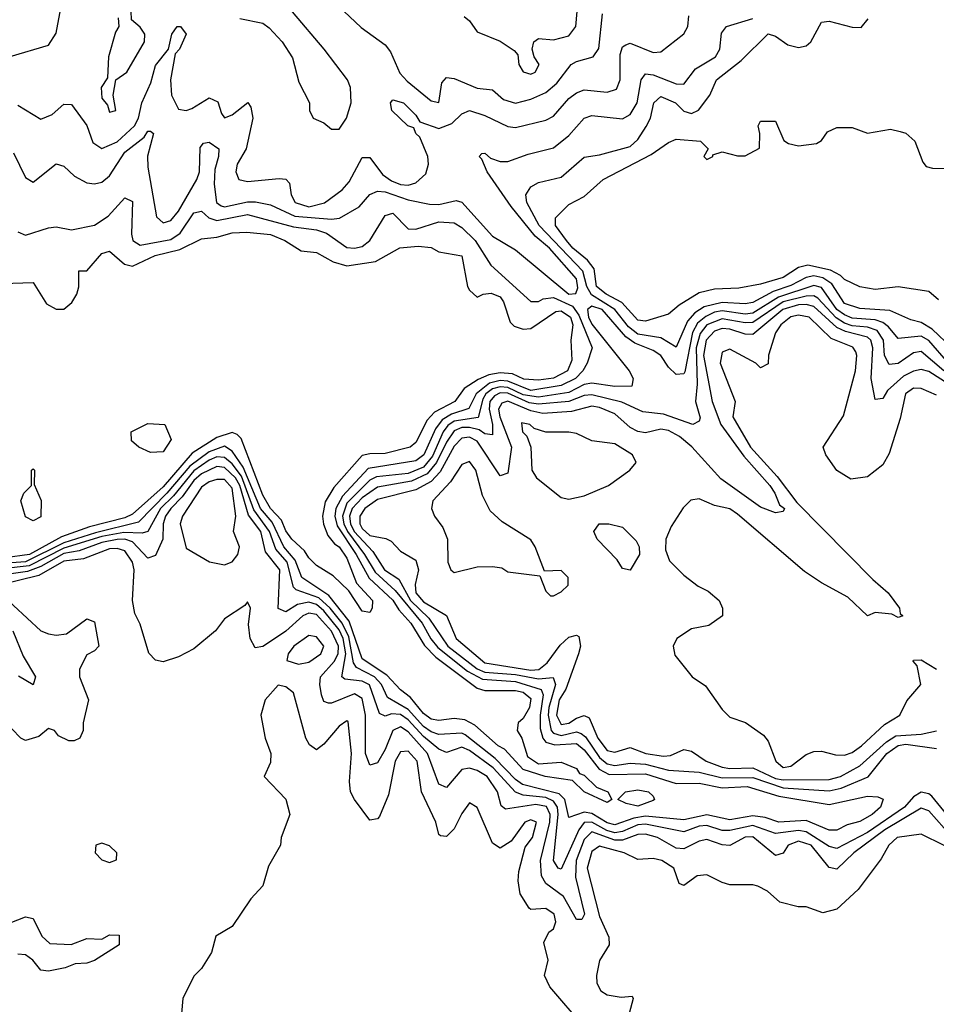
# Model space of a CAD drawing. Header units: inches. Extents: x 2380053 to 2584298, y 380219 to 546618.
# Tile 362 of 656: x 2551835 to 2554230, y 395314 to 397887. Entities that reach past the tile are written whole.
import ezdxf

# ---------------------------------------------------------------- set-up
doc = ezdxf.new("R2010")
doc.units = ezdxf.units.IN
doc.header["$MEASUREMENT"] = 0
doc.layers.add('C5359', color=7, linetype='Continuous')

msp = doc.modelspace()

# ---------------------------------------------------------------- linework, layer by layer
at = {"layer": 'C5359', "color": 2}
for points, elevation in [([(2551810, 397791), (2551910, 397821), (2551930, 397852), (2551942.7, 397917.3)], 22), ([(2551830, 397663.8), (2551890, 397627.3), (2551920.1, 397639.9), (2551950, 397666.8), (2551970, 397666), (2552010, 397610.8), (2552026.5, 397566.5), (2552050, 397550.4), (2552090, 397567.9), (2552135, 397610), (2552145.3, 397630), (2552154.2, 397670), (2552177.3, 397722.7), (2552190, 397767.3), (2552223.6, 397810), (2552232.3, 397850), (2552246, 397870), (2552254.8, 397870), (2552270.3, 397850), (2552252.2, 397810), (2552241.4, 397798.6), (2552228.8, 397730), (2552231.7, 397690), (2552250, 397653.4), (2552270, 397650.4), (2552284.4, 397655.6), (2552330, 397682.8), (2552352.8, 397672.8), (2552362, 397642), (2552370, 397631.3), (2552390, 397638.8), (2552430.9, 397670.9), (2552438.8, 397658.8), (2552444, 397630), (2552426.7, 397550), (2552403.1, 397510), (2552399.3, 397490), (2552407.3, 397470), (2552430, 397464.9), (2552512.7, 397472.7), (2552530.5, 397470.5), (2552539.9, 397459.9), (2552544.2, 397430), (2552554.4, 397410), (2552590, 397398.4), (2552631.5, 397408.5), (2552677.3, 397442.7), (2552696, 397464), (2552730, 397527.3), (2552750, 397527.7), (2552783.2, 397483.2), (2552806.2, 397466.2), (2552830, 397456.8), (2552850, 397455), (2552870, 397461.3), (2552895.8, 397484.2), (2552902.8, 397510), (2552900.9, 397530), (2552880.7, 397580.7), (2552869.6, 397590), (2552864.5, 397604.5), (2552849.4, 397610), (2552807.3, 397650), (2552804, 397670), (2552810, 397678), (2552838, 397670), (2552870, 397638), (2552880.5, 397620.5), (2552930, 397603), (2552964.2, 397615.8), (2552990, 397641.6), (2553010, 397650.3), (2553050, 397636.9), (2553110, 397608), (2553130, 397606), (2553210, 397624.9), (2553230, 397635.5), (2553270, 397681.6), (2553290, 397696.4), (2553310, 397704.4), (2553370, 397698.4), (2553394, 397706), (2553404.2, 397730), (2553403.8, 397796.2), (2553410, 397816.3), (2553418.3, 397821.7), (2553430, 397826.4), (2553490, 397801.3), (2553510, 397803.8), (2553570, 397850.8), (2553580.7, 397870), (2553582.9, 397897.1)], 18), ([(2552092, 397892), (2552094, 397870), (2552085.4, 397854.6), (2552067.3, 397790), (2552064.7, 397735.3), (2552047.7, 397710), (2552050, 397682), (2552064, 397664), (2552070, 397646), (2552086, 397650), (2552079, 397690), (2552086, 397730), (2552115.3, 397750), (2552161.2, 397830), (2552162, 397850), (2552150, 397868), (2552127.3, 397887.3), (2552126, 397910)], 22), ([(2552410, 397890.7), (2552470, 397878), (2552486.4, 397866.4), (2552521, 397830), (2552547.9, 397787.9), (2552564.5, 397724.5), (2552592, 397670), (2552592, 397650), (2552602, 397630), (2552630, 397618), (2552650, 397601), (2552670, 397601), (2552689.2, 397630), (2552700.9, 397670), (2552699.5, 397710), (2552691.4, 397730), (2552630.8, 397810.8), (2552547.7, 397907.7)], 22), ([(2552681.6, 397910), (2552727.2, 397867.2), (2552790, 397822), (2552803.8, 397803.8), (2552828.1, 397748.1), (2552847.1, 397727.1), (2552910, 397675.8), (2552930, 397671.3), (2552938, 397722), (2552950, 397736.4), (2552970, 397733.7), (2553030, 397708.5), (2553070, 397704), (2553099, 397679), (2553130, 397668.9), (2553170, 397679.5), (2553210, 397697.4), (2553238.1, 397721.8), (2553276, 397770), (2553290, 397778.4), (2553333.2, 397790), (2553347.7, 397812.3), (2553357.6, 397902.4)], 22), ([(2552995.9, 397895.9), (2553010, 397884.7), (2553030, 397856), (2553090, 397831), (2553126.8, 397806.8), (2553136, 397796), (2553138.8, 397770), (2553150, 397751.3), (2553170, 397745.5), (2553182, 397750), (2553192.3, 397770), (2553179, 397790), (2553174, 397810), (2553178, 397830), (2553190, 397838), (2553230, 397834.4), (2553270, 397844.9), (2553287.6, 397870), (2553291.4, 397908.6)], 26), ([(2551819.1, 397539.1), (2551850, 397474.8), (2551870, 397462.8), (2551930, 397511), (2551950, 397504.7), (2551978.5, 397478.5), (2552010, 397461), (2552030, 397458.8), (2552050, 397462.8), (2552070, 397479.1), (2552110, 397540.9), (2552159.8, 397580.2), (2552170, 397596.3), (2552176.3, 397596.3), (2552184.7, 397590), (2552168.8, 397531.1), (2552170, 397502), (2552192.5, 397372.5), (2552210, 397356.3), (2552230, 397363.1), (2552250, 397386.7), (2552297.4, 397470), (2552304.4, 397490), (2552306.5, 397553.5), (2552315.5, 397564.5), (2552330, 397567.7), (2552355.5, 397550), (2552354.6, 397530), (2552344.4, 397495.6), (2552342.8, 397457.2), (2552349.2, 397410), (2552361.4, 397401.4), (2552370, 397398), (2552430, 397411.3), (2552451.4, 397411.5), (2552490, 397403.6), (2552553.6, 397373.6), (2552650, 397365.8), (2552670.9, 397369.1), (2552722, 397398), (2552750, 397430.4), (2552770, 397439.6), (2552790, 397437.8), (2552850, 397416.5), (2552905.4, 397405.4), (2552930, 397404.4), (2552974.9, 397414.9), (2552990, 397410.7), (2553070, 397322), (2553130, 397286.4), (2553270, 397170.3), (2553288.1, 397171.9), (2553293.6, 397186.4), (2553289.8, 397210), (2553219.3, 397290), (2553182.1, 397322.1), (2553119.4, 397399.4), (2553056.2, 397490), (2553042.7, 397522.7), (2553035.3, 397530), (2553042, 397538), (2553050, 397538.8), (2553065.2, 397525.2), (2553090, 397517.1), (2553110, 397517.1), (2553163.7, 397536.3), (2553230, 397552.4), (2553270, 397584.4), (2553310, 397630.4), (2553330, 397637), (2553410, 397628), (2553430, 397639.3), (2553448.3, 397670), (2553458.9, 397730), (2553470, 397746), (2553490, 397743.1), (2553550, 397719.5), (2553570, 397719.3), (2553600.8, 397759.2), (2553653, 397790), (2553664, 397810), (2553668.2, 397851.8), (2553681.2, 397870), (2553750, 397890.2)], 14), ([(2554270, 397029.7), (2554218.9, 397078.9), (2554190, 397096), (2554163, 397103), (2554107.9, 397127.9), (2554030, 397133.1), (2553990, 397145.8), (2553956.8, 397196.8), (2553932.9, 397212.9), (2553910, 397218.1), (2553890, 397214.1), (2553850, 397193), (2553803.3, 397176.7), (2553750, 397148.4), (2553730, 397144.7), (2553670, 397148.7), (2553622.9, 397137.1), (2553598.6, 397121.4), (2553580.1, 397099.9), (2553550, 397031.8), (2553510, 397056.1), (2553450, 397065.9), (2553425.2, 397085.2), (2553389.8, 397130), (2553328.6, 397168.6), (2553316.9, 397190), (2553306, 397230), (2553192.4, 397350), (2553159.7, 397410), (2553157, 397430), (2553170, 397450.7), (2553190, 397462), (2553250, 397475.8), (2553310, 397528.5), (2553350, 397534.4), (2553430, 397556), (2553450, 397574.4), (2553471.6, 397608.4), (2553482.6, 397630), (2553491.6, 397670), (2553510, 397686.7), (2553548.2, 397670), (2553570, 397648.8), (2553590, 397642.6), (2553608.6, 397651.4), (2553637.6, 397690), (2553655.1, 397730), (2553719.5, 397780.5), (2553790, 397850.6), (2553810, 397844), (2553842, 397822), (2553870, 397814.4), (2553890, 397819.3), (2553902, 397830), (2553930, 397881), (2553950, 397884), (2554010, 397868), (2554033.3, 397866.7), (2554051.8, 397890)], 10), ([(2554235.6, 397155.6), (2554210, 397177), (2554130, 397189.7), (2554070, 397182.4), (2554030, 397189.6), (2553990, 397208.2), (2553979.1, 397219.1), (2553953, 397233), (2553894.4, 397245.6), (2553870, 397239.8), (2553830, 397213.5), (2553770, 397196), (2553713.9, 397186.1), (2553650, 397183.1), (2553610, 397173.7), (2553558.3, 397141.7), (2553530, 397118), (2553470, 397099.6), (2553450, 397102.6), (2553408.3, 397148.3), (2553367.4, 397170), (2553341.7, 397190), (2553336.2, 397236.2), (2553318.7, 397258.7), (2553280.3, 397290), (2553263.7, 397310), (2553234.7, 397350), (2553234.5, 397370), (2553270, 397404.9), (2553310, 397425.5), (2553359.3, 397470), (2553484.7, 397535.3), (2553530, 397566.8), (2553550, 397574.8), (2553614, 397570), (2553634, 397550), (2553622, 397530), (2553630, 397522), (2553646, 397530), (2553646, 397534), (2553670, 397542), (2553710, 397531.3), (2553730, 397532), (2553768, 397552), (2553768.7, 397590), (2553764, 397610), (2553770, 397622), (2553810, 397622), (2553831.6, 397571.6), (2553843.6, 397563.6), (2553870, 397558), (2553916.5, 397563.5), (2553930, 397572), (2553945.2, 397594.8), (2553970, 397606), (2554010, 397606), (2554050, 397591), (2554110, 397601), (2554135.3, 397595.3), (2554150, 397591.3), (2554174, 397570), (2554194.8, 397514.8), (2554203.5, 397503.5), (2554219.8, 397499.8), (2554250, 397498.8)], 6), ([(2551830, 397333), (2551850, 397324.2), (2551910, 397343.1), (2551930, 397345.7), (2551970, 397338.3), (2552030, 397350.3), (2552066.1, 397373.9), (2552110, 397422), (2552130, 397412), (2552126.8, 397326.8), (2552130.5, 397310), (2552150, 397298), (2552230, 397313), (2552254.2, 397330), (2552290, 397383.1), (2552310, 397386.7), (2552329.4, 397369.3), (2552350, 397362.3), (2552430, 397378), (2552550, 397345.8), (2552610, 397338.5), (2552636.4, 397330), (2552690, 397292.4), (2552710, 397290.4), (2552730, 397294.4), (2552749.5, 397310), (2552790, 397375.5), (2552810, 397381.6), (2552850, 397340.9), (2552870, 397339.6), (2552930, 397359.6), (2552970, 397356.5), (2552990, 397344), (2553024.7, 397310), (2553066.1, 397246.1), (2553170, 397150.8), (2553190, 397150.7), (2553202.3, 397157.7), (2553230, 397161.1), (2553279, 397139), (2553295.6, 397115.6), (2553330.4, 397029.6), (2553317.6, 396990), (2553306.4, 396970), (2553287.2, 396950), (2553250, 396931.1), (2553170, 396918.7), (2553110, 396942.8), (2553090, 396944.3), (2553062.7, 396937.3), (2553027.8, 396910), (2553008.6, 396871.4), (2552963.4, 396856.6), (2552938.5, 396841.5), (2552921.6, 396818.4), (2552890.8, 396750), (2552870, 396734.2), (2552745.5, 396714.5), (2552678, 396642), (2552660.7, 396610), (2552658.5, 396590), (2552664.4, 396564.4), (2552714.4, 396490), (2552748.4, 396428.4), (2552810.1, 396370.1), (2552825.4, 396345.4), (2552857.1, 396310), (2552892.4, 396252.4), (2552921.8, 396221.8), (2553030, 396140.3), (2553050, 396134.2), (2553130, 396134.3), (2553150.4, 396130), (2553170, 396113.4), (2553167, 396090), (2553150, 396060.9), (2553137.3, 396050), (2553134.8, 396030), (2553147.3, 396010), (2553162, 395962), (2553190, 395942.8), (2553250, 395947.3), (2553290, 395930.7), (2553297.3, 395917.3), (2553310, 395913), (2553342, 395882), (2553371.3, 395870), (2553382, 395850), (2553370, 395842), (2553310, 395869.3), (2553279.5, 395899.5), (2553208, 395910), (2553150, 395928.2), (2553101.2, 395981.1), (2553085.1, 395990), (2553023.9, 396043.9), (2552997.6, 396057.6), (2552970, 396061.7), (2552930, 396056.4), (2552910, 396059.8), (2552890, 396074), (2552856.3, 396116.3), (2552830, 396135.8), (2552794.3, 396174.3), (2552730, 396217.2), (2552696, 396316), (2552642.7, 396382.7), (2552572.1, 396430), (2552555, 396475), (2552525.4, 396510), (2552494.3, 396574.3), (2552464.4, 396610), (2552418.4, 396718.4), (2552390, 396759.8), (2552370, 396772.8), (2552330, 396758.2), (2552279.5, 396720.5), (2552219.8, 396650), (2552145.5, 396574.5), (2552033.3, 396546.7), (2551950, 396520.6), (2551850, 396470.3), (2551790, 396466.2)], 10), ([(2551790, 397198), (2551870, 397201), (2551905.3, 397145.3), (2551930, 397130.6), (2551950, 397130.7), (2551971.3, 397148.7), (2551984.5, 397170), (2551989.3, 397189.3), (2551989.1, 397230.9), (2552010, 397231.3), (2552050, 397276), (2552070, 397282.8), (2552108.8, 397248.8), (2552130, 397243.7), (2552189.2, 397270.8), (2552253.4, 397286.6), (2552310, 397314.9), (2552350, 397318.7), (2552390.3, 397330.3), (2552428.1, 397331.9), (2552490, 397325.7), (2552527.3, 397310), (2552570, 397283.8), (2552610, 397279.3), (2552654.3, 397254.3), (2552690, 397244.4), (2552764.9, 397255.1), (2552828.5, 397291.6), (2552875.6, 397295.6), (2552910, 397292.4), (2552930, 397280.7), (2552990, 397270.7), (2553004.9, 397190), (2553010, 397181), (2553030, 397162), (2553046, 397170), (2553067, 397173), (2553090, 397163), (2553098.7, 397150), (2553116.7, 397096.7), (2553126.7, 397086.7), (2553150, 397078.7), (2553170, 397080.3), (2553235.3, 397124.7), (2553250, 397126.5), (2553274.4, 397110), (2553279.8, 397090), (2553275.2, 397050), (2553277.6, 396997.6), (2553266, 396970), (2553230, 396951), (2553190, 396945.8), (2553152.1, 396947.9), (2553122.1, 396962.1), (2553090, 396964.7), (2553060.5, 396959.5), (2553032.8, 396947.2), (2552996.5, 396923.5), (2552971.9, 396890), (2552918.3, 396861.7), (2552899.3, 396840.7), (2552870, 396782.9), (2552855.5, 396770), (2552790, 396754), (2552750, 396753.3), (2552730, 396748.4), (2552655.3, 396664.7), (2552632.9, 396627.1), (2552626.4, 396590), (2552628.7, 396568.7), (2552639.9, 396539.9), (2552657.3, 396517.3), (2552670, 396510.3), (2552690, 396480.5), (2552715.1, 396415.1), (2552756.3, 396370), (2552756, 396350), (2552750, 396338), (2552730, 396342), (2552695.1, 396395.1), (2552654.1, 396434.2), (2552610, 396461.2), (2552590, 396481.2), (2552579.5, 396499.5), (2552545.7, 396530), (2552530, 396552), (2552519.3, 396579.3), (2552489.9, 396610), (2552470, 396644.7), (2552413.3, 396793.3), (2552403.5, 396803.5), (2552390, 396808.5), (2552350, 396795.5), (2552285.4, 396754.6), (2552210, 396666.3), (2552130, 396595.3), (2552110, 396585.8), (2552017.8, 396562.2), (2551943.8, 396536.2), (2551860.9, 396490), (2551732.8, 396472.8)], 6), ([(2554261.8, 396990), (2554210, 397048.8), (2554190, 397060.2), (2554130, 397054.7), (2554105, 397085), (2554090, 397096), (2554070, 397103.4), (2554010, 397107.8), (2553990, 397115.8), (2553969.9, 397130), (2553930, 397187.3), (2553910, 397193.1), (2553817.8, 397162.2), (2553750, 397120.8), (2553730, 397118.1), (2553670, 397126.3), (2553650, 397122.7), (2553628, 397112), (2553605.6, 397094.4), (2553593.1, 397070), (2553572.9, 396967.1), (2553570, 396961.6), (2553550, 396960.5), (2553530, 396979.7), (2553509.7, 397010), (2553490, 397023.1), (2553441.7, 397041.7), (2553418.9, 397058.9), (2553356.5, 397130), (2553330, 397138.5), (2553318.5, 397130), (2553321.2, 397110), (2553330, 397091.7), (2553427.6, 396970), (2553437.4, 396950), (2553434, 396930), (2553390, 396928.7), (2553330, 396937.8), (2553310, 396933.8), (2553270, 396913.4), (2553190, 396901.2), (2553150, 396906.9), (2553110, 396926.5), (2553090, 396928.3), (2553070, 396922.6), (2553053.1, 396910), (2553044.6, 396895.4), (2553032.4, 396847.6), (2552970, 396837.9), (2552953.3, 396826.7), (2552941.5, 396810), (2552913.3, 396746.7), (2552890, 396718.5), (2552850, 396701.7), (2552767.5, 396692.5), (2552750, 396683.7), (2552690, 396623.7), (2552678.1, 396590), (2552681.4, 396570), (2552691.8, 396550), (2552736.2, 396490), (2552763.3, 396443.3), (2552815.6, 396395.6), (2552886.8, 396310), (2552909.3, 396269.3), (2552927.2, 396247.2), (2553005.2, 396185.2), (2553044.1, 396164.1), (2553130, 396158), (2553197.2, 396137.2), (2553202.8, 396122.8), (2553194.8, 396070), (2553195, 396035), (2553201.6, 396010), (2553210, 395999.6), (2553232.8, 395992.8), (2553290, 395996), (2553310, 395979.1), (2553348.7, 395928.7), (2553375.1, 395915.1), (2553470, 395916.8), (2553550, 395891.8), (2553610, 395892.3), (2553670, 395879.8), (2553736, 395884), (2553818.1, 395858.1), (2553950, 395836.9), (2554050, 395858), (2554076.7, 395856.7), (2554090.7, 395850.7), (2554083.8, 395830), (2554062, 395810), (2554030, 395792.3), (2553996.4, 395783.6), (2553970, 395769.7), (2553950, 395769.7), (2553890, 395794.7), (2553818, 395790), (2553782.4, 395802.4), (2553750, 395807.3), (2553690, 395796.8), (2553630, 395809.9), (2553570, 395796.8), (2553470, 395805.8), (2553439.3, 395800.7), (2553390, 395783.2), (2553370, 395788.4), (2553330, 395813.4), (2553310, 395816.5), (2553270, 395802.7), (2553259, 395850), (2553244.3, 395864.3), (2553148.6, 395888.6), (2553130, 395901.8), (2553076.9, 395956.9), (2552998.5, 396018.5), (2552990, 396022.6), (2552930, 396019.4), (2552910, 396026.4), (2552890, 396040.2), (2552850, 396085), (2552796, 396116), (2552779.9, 396150), (2552761.6, 396170), (2552714.7, 396194.7), (2552707.1, 396207.1), (2552695.1, 396275.1), (2552677.7, 396310), (2552646.5, 396350), (2552616.6, 396376.6), (2552557.5, 396397.5), (2552550, 396404.7), (2552533.9, 396470), (2552504, 396504), (2552487.9, 396550), (2552446.5, 396606.5), (2552414.5, 396694.5), (2552390, 396726.9), (2552370, 396743.7), (2552350, 396745), (2552330, 396736.4), (2552290, 396708.1), (2552236.6, 396643.4), (2552202.9, 396610), (2552170, 396549.7), (2552154.6, 396545.4), (2552107.4, 396547.4), (2552050, 396536.7), (2551950, 396506.4), (2551859.6, 396460.4), (2551790, 396452.6)], 14), ([(2554249.5, 396969.5), (2554190, 397020.4), (2554170, 397016.8), (2554130, 396988.7), (2554106.5, 396986.5), (2554094.5, 397010), (2554091.4, 397050), (2554075.3, 397075.3), (2554050, 397084.3), (2554010, 397087.5), (2553990, 397094.5), (2553968.3, 397108.3), (2553919.9, 397159.9), (2553910, 397165.7), (2553890, 397164.8), (2553829.8, 397150.2), (2553750, 397096.5), (2553730, 397095), (2553670, 397105.4), (2553630, 397089.8), (2553612.6, 397067.4), (2553602.4, 397030), (2553604.6, 396935.4), (2553600.5, 396890), (2553613, 396847), (2553610, 396838), (2553594, 396830), (2553517, 396857), (2553462.8, 396862.8), (2553408.2, 396888.2), (2553330, 396907.1), (2553310, 396905.6), (2553270, 396889.9), (2553190, 396882.7), (2553166, 396886), (2553110, 396911.1), (2553090, 396912), (2553075.5, 396904.5), (2553063.6, 396890), (2553061.5, 396870), (2553070.2, 396829.8), (2553070, 396802.7), (2553050, 396805.6), (2553035.3, 396815.3), (2553010, 396821.7), (2552990, 396821.9), (2552970, 396813.3), (2552950, 396783.1), (2552924.3, 396730), (2552899.5, 396700.5), (2552858.9, 396681.1), (2552770, 396665.4), (2552730, 396637.9), (2552703.8, 396610), (2552697, 396590), (2552699.4, 396570), (2552709.2, 396550), (2552757.5, 396497.5), (2552787.7, 396450), (2552825.1, 396425.1), (2552856.2, 396370), (2552903.8, 396323.8), (2552953.8, 396250), (2553030, 396190.8), (2553050, 396182), (2553130, 396176.2), (2553190, 396165), (2553228.7, 396168.7), (2553235, 396150), (2553217.1, 396090), (2553215.5, 396070), (2553223.7, 396030), (2553230, 396022.7), (2553250, 396017), (2553290, 396026.6), (2553302, 396022), (2553313.3, 396013.3), (2553350, 395959.3), (2553370, 395942.8), (2553390, 395938.4), (2553430, 395944.6), (2553470, 395941.9), (2553530, 395925.9), (2553610, 395921.3), (2553670, 395905.8), (2553750, 395906.7), (2553830, 395879.8), (2553950, 395872.2), (2553981, 395879), (2554051.4, 395908.6), (2554100.3, 395970), (2554130, 395990.8), (2554150, 395993.9), (2554230, 395983.2)], 18), ([(2554282.2, 396922.2), (2554210, 396967.7), (2554190, 396973.1), (2554170, 396968.8), (2554144.3, 396955.7), (2554102, 396918), (2554090, 396897.2), (2554070, 396895.3), (2554059.3, 396950), (2554064, 397030), (2554058.8, 397050), (2554050, 397057.7), (2553992.4, 397072.4), (2553970, 397083.4), (2553910, 397137.7), (2553890, 397143.2), (2553870, 397142.5), (2553828.4, 397130), (2553750, 397064.7), (2553730, 397065.6), (2553690, 397079.1), (2553670, 397080.2), (2553650, 397073.7), (2553628.4, 397050), (2553621.6, 397010), (2553644.3, 396890), (2553666.8, 396830), (2553726.7, 396746.7), (2553794.4, 396670), (2553808, 396650), (2553819.8, 396619.8), (2553832.7, 396610), (2553830, 396602), (2553810, 396599), (2553770, 396613.2), (2553667.2, 396687.2), (2553590.9, 396770.9), (2553558.5, 396798.5), (2553530, 396813.8), (2553510, 396817.8), (2553470, 396807.8), (2553450, 396811), (2553430, 396821.5), (2553390, 396857.4), (2553350, 396874.3), (2553330, 396877.3), (2553276.8, 396863.2), (2553201.3, 396858.7), (2553170, 396865.4), (2553110, 396890.4), (2553094.8, 396885.2), (2553086.1, 396870), (2553089.2, 396849.2), (2553119.7, 396770), (2553110, 396702), (2553090, 396695.1), (2553030, 396785.6), (2553010, 396796.8), (2552990, 396794), (2552970, 396773.3), (2552933.9, 396706), (2552910, 396680.2), (2552870, 396658.7), (2552770, 396633.3), (2552736.9, 396610), (2552723.2, 396590), (2552723.2, 396570), (2552730, 396557.4), (2552750, 396539.7), (2552791.9, 396531.9), (2552805.1, 396525.1), (2552830, 396498.8), (2552870, 396474.8), (2552877, 396450), (2552868.3, 396411.7), (2552870.2, 396390), (2552890, 396366), (2552950.2, 396330.2), (2552975.3, 396270), (2553050, 396206.6), (2553170, 396187.9), (2553190.9, 396189.1), (2553212.9, 396207.1), (2553246.7, 396253.3), (2553270, 396274), (2553290, 396279.3), (2553295.8, 396275.8), (2553300.3, 396250), (2553295.3, 396230), (2553262, 396138), (2553244.7, 396110), (2553237.6, 396070), (2553250, 396046), (2553270, 396049.4), (2553290, 396062.4), (2553310, 396068.7), (2553322.8, 396062.8), (2553345, 396010), (2553370, 395977.8), (2553390, 395972.9), (2553430, 395985.3), (2553470.8, 395970), (2553517.1, 395962.8), (2553535.1, 395965), (2553570, 395980.5), (2553590, 395976.3), (2553628.2, 395950), (2553670, 395934.4), (2553690, 395930.2), (2553750, 395932.2), (2553810, 395904.7), (2553830, 395900.9), (2553950, 395902.3), (2553979.6, 395910), (2554030, 395937.2), (2554099.3, 396000.7), (2554124, 396016), (2554190, 396020.2), (2554230, 396028.9)], 22), ([(2554230, 396906), (2554190, 396923.5), (2554170, 396924.2), (2554148.9, 396910), (2554135.1, 396844.9), (2554106.4, 396753.6), (2554090, 396724), (2554050, 396692.7), (2554006.6, 396686.6), (2553970, 396709), (2553941.2, 396750), (2553934, 396770), (2553987.5, 396852.5), (2554018.9, 396970), (2554022.4, 397010), (2554019.1, 397019.1), (2554011.5, 397031.5), (2553954.7, 397054.7), (2553897.6, 397110), (2553870, 397115.3), (2553850, 397110.7), (2553823.7, 397090), (2553810, 397069), (2553791, 397011), (2553790, 396988), (2553770, 396978), (2553758, 396990), (2553690, 397026), (2553670, 397019), (2553664.9, 396990), (2553704, 396890), (2553698, 396850), (2553744.7, 396770), (2553813.7, 396693.7), (2553865.4, 396625.4), (2554064, 396424.1), (2554103.8, 396390), (2554133.4, 396350), (2554135.3, 396335.3), (2554142, 396330), (2554130, 396325.2), (2554113.6, 396333.6), (2554070, 396338), (2554050, 396329.2), (2553998.7, 396378.7), (2553930, 396415.8), (2553885.7, 396445.7), (2553710, 396595.1), (2553690, 396609), (2553650, 396618), (2553610, 396635.1), (2553588.2, 396631.8), (2553568, 396612), (2553537.3, 396562.7), (2553523.1, 396530), (2553522.3, 396502.3), (2553533, 396473), (2553570, 396436), (2553607.5, 396407.5), (2553634, 396394), (2553662, 396370), (2553671.3, 396350), (2553671.3, 396330), (2553635.3, 396304.7), (2553590, 396295.3), (2553552, 396270), (2553542, 396250), (2553546.4, 396226.4), (2553592, 396170), (2553626.4, 396146.4), (2553670, 396084.7), (2553690, 396064.7), (2553730.8, 396050.8), (2553778, 396018), (2553790, 396002), (2553810.6, 395950), (2553830, 395933), (2553850, 395937.1), (2553890, 395967.3), (2553910, 395974.8), (2553930, 395976.3), (2553966.4, 395966.4), (2553990, 395965.3), (2554010, 395972.7), (2554034.5, 395990), (2554094.3, 396045.7), (2554134, 396070), (2554152.9, 396107.1), (2554189, 396150), (2554179.3, 396199.3), (2554169, 396211), (2554170, 396214), (2554190, 396214.8), (2554230, 396190.6)], 26), ([(2554257.4, 395810), (2554218.4, 395858.4), (2554210, 395864.7), (2554190, 395868.7), (2554170, 395856.4), (2554146.3, 395830), (2554050, 395763), (2553970, 395721.8), (2553950, 395726.6), (2553890, 395764.7), (2553870, 395768.6), (2553810, 395760.7), (2553750, 395781.7), (2553690, 395768.3), (2553670, 395769), (2553630, 395781.3), (2553610, 395779.9), (2553570, 395765), (2553470, 395784.9), (2553450, 395783.1), (2553410, 395765.7), (2553390, 395762.5), (2553368.7, 395768.7), (2553330, 395790.4), (2553310.1, 395789.9), (2553295.5, 395770), (2553250, 395667.3), (2553242, 395670), (2553229.8, 395689.8), (2553242.1, 395810), (2553239.9, 395830), (2553230, 395845.5), (2553210, 395855.1), (2553150, 395861.2), (2553130, 395868.8), (2553072.2, 395932.2), (2553010, 395977.4), (2552990, 395986.2), (2552950, 395972.8), (2552930, 395981.1), (2552890, 396013.9), (2552850, 396057.5), (2552830, 396071.9), (2552806.3, 396073.7), (2552790, 396067.8), (2552774.6, 396074.6), (2552749.2, 396149.2), (2552730, 396159.2), (2552684.4, 396164.4), (2552677, 396170), (2552686.7, 396230), (2552680.5, 396270), (2552670, 396292.7), (2552630, 396342.8), (2552610, 396358.8), (2552590, 396365.5), (2552560.4, 396359.6), (2552530, 396339.7), (2552510, 396348.7), (2552514.3, 396450), (2552476.8, 396496.8), (2552464.8, 396550), (2552432.9, 396592.9), (2552409.9, 396669.9), (2552399.2, 396690), (2552370, 396717), (2552350, 396719.5), (2552310, 396700.8), (2552290, 396682.9), (2552259.1, 396640.9), (2552229.5, 396610), (2552216, 396590), (2552210.2, 396570), (2552209.2, 396530), (2552190, 396487), (2552170, 396480.7), (2552130, 396522.6), (2552110, 396529.9), (2552089.3, 396529.2), (2552050, 396521), (2551990, 396499.2), (2551950, 396492.4), (2551890, 396458.4), (2551855, 396445), (2551770, 396432.9)], 18), ([(2554250, 395774.8), (2554210, 395820.3), (2554190, 395826.6), (2554095.2, 395770), (2554014, 395710), (2553970, 395667.3), (2553950, 395671.6), (2553902.6, 395730), (2553870, 395740.3), (2553842.4, 395730), (2553830, 395709), (2553810, 395703.7), (2553750, 395752.3), (2553730, 395751.4), (2553690, 395729.6), (2553670, 395730.9), (2553630, 395745.4), (2553610, 395740.5), (2553570, 395720.4), (2553550, 395722), (2553500.9, 395750), (2553470, 395759), (2553450, 395758.3), (2553410, 395743.6), (2553390, 395743.1), (2553330, 395765), (2553310, 395745.1), (2553288.9, 395690), (2553287, 395647), (2553310.2, 395550), (2553303.6, 395536.4), (2553290, 395536), (2553255.7, 395595.7), (2553209.8, 395629.8), (2553198.2, 395650), (2553195.4, 395690), (2553219.9, 395790), (2553220.8, 395810), (2553211.1, 395831.1), (2553183.5, 395836.5), (2553104.2, 395824.2), (2553093, 395833), (2553083.5, 395870), (2553056, 395910), (2553030, 395925.3), (2553010, 395931.1), (2552990, 395927.6), (2552950, 395880.9), (2552930, 395889.3), (2552900.2, 395970), (2552850, 396026.6), (2552830, 396039.3), (2552810, 396029.6), (2552790, 395980.5), (2552770, 395945.6), (2552750, 395939.5), (2552738.7, 395970), (2552738.7, 396070), (2552730, 396113.6), (2552710, 396126), (2552650, 396101.1), (2552641.7, 396101.7), (2552630, 396106), (2552623.1, 396123.1), (2552618.7, 396150), (2552620.9, 396170), (2552656.5, 396210), (2552666.8, 396230), (2552667.8, 396250), (2552650, 396289.8), (2552610, 396332.7), (2552590, 396336.8), (2552574.4, 396330), (2552530, 396289.8), (2552490, 396262.6), (2552470, 396249.5), (2552450, 396246), (2552437, 396270), (2552432.9, 396307.1), (2552438, 396350), (2552430, 396366), (2552423.6, 396356.4), (2552370, 396322), (2552346.8, 396290), (2552290, 396243.7), (2552250, 396222.7), (2552210, 396209.2), (2552190, 396214), (2552172.3, 396232.3), (2552150, 396308), (2552135.6, 396335.6), (2552129.3, 396370), (2552133.8, 396450), (2552129.7, 396470), (2552110, 396499.8), (2552090, 396505.8), (2552070, 396504.6), (2552001.3, 396478.7), (2551950, 396472.5), (2551884.8, 396435.2), (2551781.6, 396410)], 22), ([(2551782.4, 396390), (2551890, 396290.7), (2551910, 396282.8), (2551930, 396278.8), (2551957.2, 396282.8), (2552010, 396322), (2552030, 396314), (2552042, 396250), (2552030, 396238), (2552010, 396228), (2551991.3, 396190), (2551991.3, 396170), (2552014.8, 396110), (2552001, 396050), (2552001, 396030), (2551992, 396010), (2551976.9, 396003.1), (2551963.1, 396003.1), (2551936.4, 396016.4), (2551926, 396030), (2551910, 396035.3), (2551885.4, 396014.6), (2551850, 396004), (2551838, 396010), (2551814.6, 396034.6)], 22), ([(2551817.3, 396290), (2551844.2, 396224.2), (2551876.3, 396170), (2551870, 396149.2), (2551831.8, 396171.8)], 18), ([(2553310, 395255.1), (2553220.1, 395360.1), (2553206, 395390), (2553216, 395430), (2553204, 395476), (2553217.2, 395502.8), (2553230, 395511.3), (2553235.6, 395530), (2553231.2, 395550), (2553210, 395565.2), (2553170, 395562), (2553165.6, 395565.6), (2553142.9, 395602.9), (2553137.5, 395637.5), (2553138.9, 395661.1), (2553155.3, 395724.7), (2553174.7, 395750), (2553185.2, 395790), (2553170, 395796.3), (2553154.8, 395790), (2553119.1, 395740.9), (2553090, 395722), (2553070, 395735.3), (2553030, 395829), (2553010, 395841.2), (2552990, 395813.2), (2552970, 395773.2), (2552950, 395753.2), (2552934.6, 395754.6), (2552930, 395758), (2552922.6, 395790), (2552884.7, 395870), (2552873.1, 395950), (2552850, 395976.3), (2552830, 395974.5), (2552816, 395950), (2552798.3, 395861.7), (2552774.9, 395805.1), (2552770, 395799), (2552750, 395795.3), (2552709.5, 395849.5), (2552699.5, 395870), (2552696.9, 395896.9), (2552702, 395970), (2552692.8, 396052.8), (2552690, 396055.1), (2552670, 396041.2), (2552630, 395994), (2552610, 395979), (2552592.5, 395992.5), (2552582.7, 396010), (2552550, 396128.7), (2552530, 396144), (2552510, 396148.7), (2552476, 396110), (2552464.7, 396070), (2552476, 396010), (2552490.8, 395970), (2552490, 395946), (2552474, 395910), (2552530.6, 395850.6), (2552541, 395810), (2552518, 395750), (2552516, 395730), (2552484.9, 395675.1), (2552470, 395624), (2552438.8, 395590), (2552390, 395518), (2552347.3, 395492.7), (2552336, 395450), (2552310, 395408), (2552290, 395388), (2552261, 395330), (2552258, 395290)], 26), ([(2554250, 395729.6), (2554190, 395759), (2554127.7, 395750), (2554105.5, 395730), (2554085.8, 395694.2), (2554025.5, 395614.5), (2553970, 395562.7), (2553933.2, 395553.2), (2553890, 395568.7), (2553869.1, 395569.1), (2553820.9, 395580.9), (2553789, 395610), (2553763.3, 395623.3), (2553750, 395627), (2553690, 395627), (2553670, 395632.3), (2553630, 395652.7), (2553604.7, 395650), (2553570, 395625.2), (2553558, 395630), (2553543.7, 395670), (2553512.7, 395690), (2553490, 395695.1), (2553450, 395692.7), (2553414, 395710), (2553350, 395727.8), (2553330, 395714), (2553317.6, 395670), (2553350, 395544), (2553374.4, 395490), (2553374.9, 395470), (2553350, 395428.7), (2553341.7, 395390), (2553343.1, 395370), (2553353.4, 395350), (2553370, 395339.5), (2553406.6, 395333.4), (2553435.3, 395335.3), (2553438, 395330), (2553427.7, 395290)], 26), ([(2551810, 395527), (2551850, 395543), (2551870, 395538.8), (2551892.7, 395492.7), (2551913.7, 395473.7), (2551969.2, 395470.8), (2552010, 395486), (2552050, 395484.7), (2552070, 395496), (2552095.3, 395495.3), (2552094.8, 395470), (2552030, 395428.7), (2552010, 395422), (2551979.6, 395420.4), (2551954, 395410), (2551910, 395401.2), (2551890, 395404), (2551869.2, 395430), (2551850, 395443.7), (2551830, 395445.6)], 22)]:
    msp.add_lwpolyline(points, dxfattribs=dict(at, elevation=elevation))
for points, elevation in [([(2552176.4, 396756.4), (2552146, 396770), (2552127.3, 396787.3), (2552126, 396810), (2552170, 396832), (2552214, 396830), (2552231, 396790), (2552210, 396758)], 2), ([(2553146.4, 396833.6), (2553148.8, 396810), (2553159.5, 396799.5), (2553170.5, 396770.5), (2553173, 396710), (2553184.9, 396690), (2553250, 396638.8), (2553270, 396634.8), (2553310, 396643), (2553373.2, 396670), (2553429, 396710), (2553445.2, 396730), (2553436, 396750), (2553390, 396779.3), (2553330, 396787), (2553290, 396806), (2553270, 396809.3), (2553210, 396809.3), (2553179.5, 396819.5), (2553168, 396830)], 26), ([(2551870, 396578), (2551850, 396588), (2551838, 396630), (2551846, 396650), (2551866, 396670), (2551866, 396710), (2551870, 396714), (2551874, 396710), (2551872.7, 396672.7), (2551891.2, 396631.1), (2551890, 396588)], 2), ([(2553010, 396732.7), (2552990, 396725.2), (2552960.5, 396679.5), (2552914, 396630), (2552910.7, 396610), (2552918.8, 396590), (2552940.4, 396560.4), (2552953, 396530), (2552953.4, 396470), (2552961, 396450), (2552970, 396442.8), (2553030, 396457.3), (2553070, 396458.8), (2553094.8, 396454.8), (2553110, 396444.7), (2553194, 396434), (2553210, 396394), (2553222, 396382), (2553230, 396382), (2553250, 396392), (2553268, 396410), (2553268, 396430), (2553250, 396448), (2553206, 396446), (2553182, 396510), (2553170, 396528), (2553095.3, 396575.3), (2553063.8, 396603.8), (2553043.8, 396643.8), (2553026.6, 396710)], 26), ([(2552350, 396686), (2552330, 396679.8), (2552310, 396666), (2552260.3, 396590), (2552254, 396570), (2552270, 396506), (2552330.9, 396470.9), (2552370, 396462.8), (2552390, 396471), (2552405.2, 396490), (2552409.2, 396510), (2552394, 396550), (2552399.7, 396590), (2552390, 396662.9), (2552370, 396685.7)], 22), ([(2553430, 396449.2), (2553410, 396453.2), (2553396.3, 396476.3), (2553344, 396530), (2553335.3, 396550), (2553349, 396570), (2553374, 396570), (2553410, 396561), (2553445.2, 396525.2), (2553453, 396510), (2553454.4, 396490)], 22), ([(2552590, 396278), (2552551, 396250), (2552536, 396230), (2552532.7, 396212.7), (2552563, 396203), (2552590, 396208.4), (2552622, 396230), (2552629.4, 396250), (2552610, 396274.5)], 26), ([(2553450, 395831.8), (2553419.3, 395839.3), (2553398, 395850), (2553418, 395870), (2553450, 395874.9), (2553478, 395870), (2553490, 395858), (2553493.4, 395850), (2553490, 395847.3)], 10), ([(2552050, 395735.3), (2552034, 395730), (2552032, 395710), (2552050, 395692), (2552070, 395684.7), (2552088, 395692), (2552088.7, 395710), (2552070, 395728.7)], 26)]:
    msp.add_lwpolyline(points, close=True, dxfattribs=dict(at, elevation=elevation))

doc.saveas('drawing.dxf')
